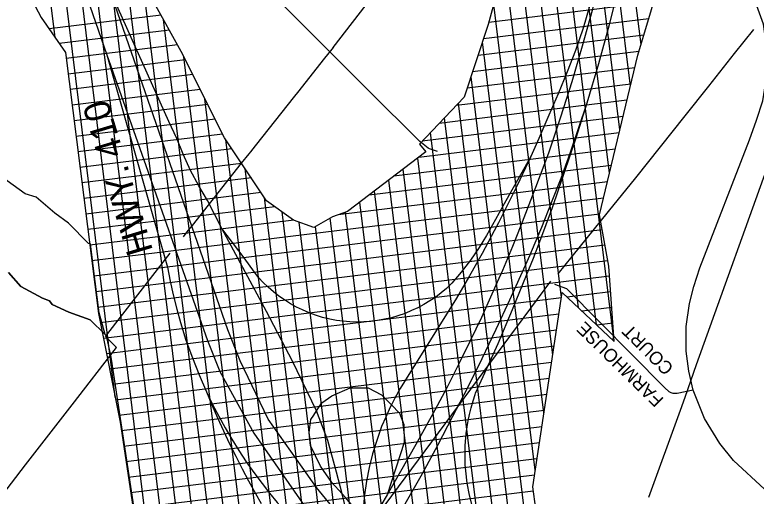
# Model space of a CAD drawing. Extents: x 586326 to 623965, y 4819854 to 4857850.
# Drawn here: x 604127 to 605544, y 4836031 to 4836952 of the extents above; entities that cross this region are included whole.
import ezdxf

# ---------------------------------------------------------------- set-up
doc = ezdxf.new("R2010")
doc.units = 0
for name, color, linetype in [('407 Parkway Belt', 7, 'Continuous'), ('Hydro ROW', 7, 'Continuous'), ('Lots_Concessions', 7, 'Continuous'), ('Major Rds and Hwys', 7, 'Continuous'), ('Major Rds Lbls', 7, 'Continuous'), ('Minor Rd Lbls', 7, 'Continuous'), ('Minor Rds', 7, 'Continuous'), ('Park Outlines', 7, 'Continuous')]:
    doc.layers.add(name, color=color, linetype=linetype)

msp = doc.modelspace()

# ---------------------------------------------------------------- linework, layer by layer
at = {"layer": '407 Parkway Belt'}
for p, q in [((604204.1, 4836909.1), (604128, 4837528.4)), ((604318.8, 4836220.9), (604164.8, 4837474.7)), ((604455.7, 4835352.2), (604201.8, 4837420.2)), ((605272.4, 4836331.6), (605139.9, 4837410.7)), ((604486.5, 4835347.6), (604239.1, 4837362.3)), ((605263.7, 4836649), (605176.6, 4837357.8)), ((605283.7, 4836732.3), (605211, 4837324.4)), ((604513.3, 4835375.1), (604276.4, 4837304.4)), ((605238.8, 4836359.3), (605121.7, 4837312.6)), ((605303.7, 4836815.5), (605245.3, 4837291.1)), ((604540.2, 4835402.7), (604313.7, 4837247.2)), ((605324.1, 4836895.4), (605279.6, 4837257.7)), ((605204.6, 4836391.6), (605103.6, 4837214.2)), ((604567, 4835430.2), (604352.5, 4837177.3)), ((605172, 4836411.3), (605084.3, 4837125.1)), ((605155.3, 4836301.1), (605063.5, 4837048.7)), ((605348.1, 4836976.2), (605033.2, 4836937.5)), ((605138.6, 4836190.9), (605042.6, 4836972.2)), ((604407, 4836951.3), (604193.1, 4836925.1)), ((604594.4, 4835453.1), (604411.5, 4836943.3)), ((605338.8, 4836944.8), (605023, 4836906.1)), ((604422.6, 4836923), (604212.2, 4836897.2)), ((605329.4, 4836913.5), (605012.7, 4836874.6)), ((604438.2, 4836894.7), (604225.4, 4836868.6)), ((605121.9, 4836080.8), (605021.2, 4836900.5)), ((605320.1, 4836882.1), (605002.3, 4836843.1)), ((604453.1, 4836866.3), (604229.1, 4836838.8)), ((604621.8, 4835476), (604450.5, 4836871.5)), ((605312.2, 4836850.9), (604991.9, 4836811.6)), ((604467.4, 4836837.8), (604232.9, 4836809)), ((605171.9, 4835427.2), (604999.2, 4836833.6)), ((605304.7, 4836819.7), (604971.3, 4836778.8)), ((604481.7, 4836809.4), (604236.6, 4836779.3)), ((604649.3, 4835498.2), (604490.5, 4836791.7)), ((604496, 4836780.9), (604240.4, 4836749.5)), ((605297.2, 4836788.6), (604938.5, 4836744.5)), ((605145.7, 4835394.2), (604975.2, 4836782.9)), ((604510.2, 4836752.4), (604244.2, 4836719.7)), ((605289.7, 4836757.4), (604905.7, 4836710.3)), ((605110.2, 4835437.3), (604948.4, 4836754.9)), ((604524.5, 4836723.9), (604247.9, 4836690)), ((605282.2, 4836726.3), (604899.3, 4836679.3)), ((605077.5, 4835457.7), (604921.6, 4836727)), ((604677.8, 4835512.4), (604530.3, 4836713.5)), ((604542.1, 4836695.9), (604251.7, 4836660.2)), ((605274.7, 4836695.2), (604851.9, 4836643.2)), ((605045.4, 4835472.3), (604897.4, 4836677.9)), ((604560.8, 4836667.9), (604255.5, 4836630.5)), ((605267.3, 4836664), (604804.5, 4836607.2)), ((604706.3, 4835526.6), (604567.4, 4836658.1)), ((605013.4, 4835486.9), (604869.8, 4836656.8)), ((604579.5, 4836640), (604259.2, 4836600.7)), ((604981.4, 4835501.5), (604842.1, 4836635.8)), ((605259.8, 4836632.9), (604745.5, 4836569.7)), ((604598.2, 4836612.1), (604263, 4836570.9)), ((604949.4, 4835516.1), (604814.5, 4836614.8)), ((605252.3, 4836601.7), (604274.3, 4836481.6)), ((604734.8, 4835540.8), (604604.4, 4836602.8)), ((604917.4, 4835530.7), (604786.8, 4836593.8)), ((604624.4, 4836585.1), (604266.7, 4836541.2)), ((605244.8, 4836570.6), (604278, 4836451.9)), ((604763.9, 4835549.7), (604638, 4836575.3)), ((604886.3, 4835537.2), (604759, 4836574.3)), ((604660.5, 4836559.3), (604270.5, 4836511.4)), ((604793.7, 4835553), (604670.6, 4836555.7)), ((604855.4, 4835543.4), (604730.1, 4836563.5)), ((605249.8, 4836541), (604281.8, 4836422.1)), ((604824.4, 4835549.6), (604701.9, 4836547.3)), ((605255.1, 4836511.4), (604285.6, 4836392.3)), ((605260.5, 4836481.8), (604290.6, 4836362.7)), ((605263.8, 4836452), (604296.5, 4836333.2)), ((605265.9, 4836422), (605183.1, 4836411.9)), ((605171.8, 4836410.5), (604302.3, 4836303.7)), ((605167.2, 4836379.7), (604308.2, 4836274.2)), ((605268.1, 4836392.1), (605211.4, 4836385.1)), ((605270.2, 4836362.1), (605239.8, 4836358.4)), ((605162.5, 4836348.9), (604314.1, 4836244.7)), ((605272.4, 4836332.2), (605268.1, 4836331.6)), ((605157.8, 4836318.1), (604319.9, 4836215.2)), ((605153.2, 4836287.3), (604325.8, 4836185.7)), ((605148.5, 4836256.5), (604330.9, 4836156.1)), ((605143.8, 4836225.7), (604335.3, 4836126.4)), ((605139.2, 4836194.9), (604339.7, 4836096.7)), ((605134.5, 4836164.1), (604344.2, 4836067.1)), ((605129.8, 4836133.3), (604348.6, 4836037.4)), ((605125.2, 4836102.5), (604353.1, 4836007.7)), ((605120.5, 4836071.7), (604357.5, 4835978)), ((605118.2, 4836041.2), (604361.6, 4835948.3))]:
    msp.add_line(p, q, dxfattribs=at)
for points in [[(605093.2, 4837157.8), (605032.2, 4836933.9), (604986.3, 4836794.5), (604900.6, 4836705), (604913.1, 4836689.8), (604763, 4836575.6), (604734.6, 4836566), (604698.9, 4836545.6), (604659.6, 4836559.6), (604608.6, 4836596.5), (604528.2, 4836716.7), (604445.2, 4836882.1), (604393.9, 4836975.1)], [(604479.1, 4835340), (604567.4, 4835430.6), (604647, 4835497), (604749.5, 4835548.1), (604802.2, 4835554), (604916, 4835531.3), (605105.3, 4835445), (605141.1, 4835388.4), (605295.6, 4835582.7), (605250.4, 4835615.3), (605194.3, 4835742.5), (605136.4, 4835908.7), (605117.1, 4836049.3), (605173.4, 4836421), (605272.7, 4836327.3), (605262.4, 4836471.2), (605244.6, 4836569.8), (605317.9, 4836874.7), (605398.1, 4837144.1)], [(604138.8, 4837021.3), (604177.9, 4836947.3), (604223.9, 4836880.1), (604287, 4836380.6), (604328.4, 4836172.8), (604358.9, 4835968.6), (604370.4, 4835883.8), (604394.4, 4835744.2), (604347.9, 4835517.8), (604261.1, 4835411.7), (604397.1, 4835277.4)]]:
    msp.add_lwpolyline(points, dxfattribs=at)
at = {"layer": 'Hydro ROW'}
for p, q in [((605655.2, 4836913.3), (605429.8, 4836282.3)), ((605429.8, 4836282.3), (605407.6, 4836220)), ((605407.6, 4836220), (605398.6, 4836195)), ((605398.6, 4836195), (605338.5, 4836028.6))]:
    msp.add_line(p, q, dxfattribs=at)
at = {"layer": 'Lots_Concessions'}
for p, q in [((604735.8, 4836889.8), (605057.3, 4837308.6)), ((605502.7, 4836877.9), (605539.9, 4836924.2)), ((604717.3, 4836865.8), (604736.1, 4836889.6)), ((605453.4, 4836815.7), (605502.7, 4836877.9)), ((604691.7, 4836833.6), (604717.3, 4836865.8)), ((604667.9, 4836803.5), (604691.7, 4836833.6)), ((605408.5, 4836759), (605453.4, 4836815.7)), ((604587.5, 4836701.8), (604662.3, 4836796.4)), ((604662.3, 4836796.4), (604667.9, 4836803.5)), ((605314, 4836640), (605408.5, 4836759)), ((604578.2, 4836690.1), (604587.5, 4836701.8)), ((604578.2, 4836690.1), (604587.5, 4836701.8)), ((604560.7, 4836668.1), (604575.1, 4836686.1)), ((604575.1, 4836686.1), (604578.2, 4836690.1)), ((604575.1, 4836686.1), (604578.2, 4836690.1)), ((604466.7, 4836549.4), (604560.7, 4836668.1)), ((605261.9, 4836575.6), (605314, 4836640)), ((605192.4, 4836489.5), (605261.9, 4836575.6)), ((604449.4, 4836527.7), (604456.7, 4836536.9)), ((604456.7, 4836536.9), (604462.4, 4836544)), ((604462.4, 4836544), (604466.7, 4836549.4)), ((604300.5, 4836336.6), (604424.5, 4836496.2)), ((605166, 4836456.9), (605192.4, 4836489.5)), ((604744, 4835892.2), (605151.8, 4836442.8)), ((604321.7, 4836315.7), (604300.5, 4836336.6)), ((604237.2, 4836205.8), (604321.7, 4836315.7)), ((604147.8, 4836091.2), (604237.2, 4836205.8)), ((604057.3, 4835974.1), (604147.8, 4836091.2))]:
    msp.add_line(p, q, dxfattribs=at)
at = {"layer": 'Major Rds and Hwys'}
for points in [[(604152, 4837283.3), (604205.5, 4837157.3), (604303.2, 4836875.6)], [(605221, 4836783.9), (605243.3, 4836858.8), (605263.9, 4836933.8), (605283, 4837009.4), (605300.9, 4837086), (605318.5, 4837169.5), (605328.2, 4837216.1)], [(605424, 4836234.3), (605415.5, 4836270.7), (605410.3, 4836308.6), (605410.4, 4836355.8), (605417, 4836400), (605424.9, 4836432.6), (605436.2, 4836468.4), (605531.3, 4836713.3), (605544.5, 4836750.7), (605556.7, 4836787.8), (605563.5, 4836828.4), (605565.5, 4836883.4), (605557.9, 4836934.5), (605543.1, 4836976.5), (605518.9, 4837018.2), (605490.6, 4837058.9), (605337.5, 4837207.4), (605328.2, 4837216.1)], [(605263.5, 4837099), (605247.5, 4837028.9), (605230.5, 4836960.2), (605211.5, 4836892), (605191.8, 4836823.7), (605170.2, 4836756.3), (605147.1, 4836687.7), (605122.6, 4836621.5), (605097.1, 4836555.5), (605083.6, 4836522), (605078.4, 4836508.9), (605059.3, 4836463.2), (605049.2, 4836440.6), (605039.1, 4836417.9), (605018.9, 4836373.3), (604997.6, 4836328.3), (604976, 4836284.3), (604953.3, 4836239.8), (604930.2, 4836195.7), (604896, 4836134.9), (604861.7, 4836073.9), (604838.9, 4836034)], [(605263.5, 4837099), (605213.7, 4836926.4), (605198.8, 4836883.8), (605182.7, 4836843), (605166, 4836801.2), (605147.9, 4836760.2), (605128.7, 4836715.4), (605113.5, 4836681)], [(604764.2, 4835977.8), (604747.2, 4835995), (604703.7, 4836047.7), (604676.4, 4836086.7), (604611.7, 4836178.9), (604558.1, 4836290.1), (604534.1, 4836349.5), (604308, 4837002)], [(604522.8, 4836543.4), (604495.5, 4836596.8), (604479, 4836625.3), (604463.1, 4836654.4), (604449.2, 4836685.4), (604436.7, 4836715.7), (604421.5, 4836748.2), (604308, 4837002)], [(604303.2, 4836875.6), (604495.8, 4836329.4), (604518.8, 4836270), (604584, 4836152.1), (604681.7, 4836011.3), (604768.1, 4835913.2)], [(604303.2, 4836875.6), (604419.4, 4836469.4), (604424.4, 4836442.4), (604430.1, 4836416.4), (604436.8, 4836389.3), (604443.9, 4836363.4), (604454.4, 4836329.8), (604466.6, 4836295.8), (604479.3, 4836263.4), (604493.8, 4836230.8)], [(604836.1, 4835950.6), (604845.7, 4835967.3), (604876.1, 4836020.9), (604906.3, 4836074.9), (604936, 4836129.2), (604964.6, 4836184.4), (604992.8, 4836239.3), (605020.3, 4836294.8), (605047, 4836350.9), (605073.2, 4836407.2), (605094.6, 4836453.2), (605112, 4836493.3), (605114.7, 4836499.3), (605134.5, 4836545.7), (605153, 4836593), (605171.3, 4836639.9), (605188.6, 4836687.3), (605221, 4836783.9)], [(605002.2, 4836010.9), (604996.3, 4836033.4), (604992, 4836056.4), (604989.4, 4836079.8), (604988.3, 4836091.4), (604988.2, 4836104.2), (604988.3, 4836127.9), (604990.1, 4836151.4), (604992.1, 4836163.7), (604993.7, 4836175.5), (604996.4, 4836187.8), (604999.3, 4836200.4), (605003.3, 4836213.7), (605007, 4836225.8), (605007.8, 4836228.5), (605022.5, 4836260.3), (605050.9, 4836323.4), (605078.7, 4836388.2), (605105.2, 4836453.8), (605118.3, 4836486.8), (605130.6, 4836518.8), (605154.7, 4836583.8), (605200.3, 4836716.8), (605221, 4836783.9)], [(605113.5, 4836681), (605060.3, 4836586.4), (605046, 4836560.8), (605028.8, 4836529.7), (605014.6, 4836506.8), (604998.3, 4836482.7), (604980.6, 4836460), (604962.8, 4836438.9), (604952.5, 4836428.8), (604942.1, 4836420.4), (604931.8, 4836412.2), (604920.5, 4836405), (604909.2, 4836397.9), (604897.5, 4836391.8), (604885.6, 4836386.2), (604873.1, 4836380.8), (604859.5, 4836376.5), (604847.1, 4836372.7), (604834, 4836369.8), (604820.7, 4836367.4), (604807.6, 4836365.2), (604794.5, 4836364.7), (604781.5, 4836364.3), (604767.4, 4836365), (604754.8, 4836365.8), (604741.9, 4836367.3), (604729.3, 4836369.7), (604715.6, 4836373.3), (604702.2, 4836377.4), (604689.9, 4836382), (604677.1, 4836387.5), (604665.5, 4836392.9), (604654.1, 4836399.5), (604642.7, 4836406.7), (604632, 4836414.2), (604621.8, 4836422.3), (604611.2, 4836431.4), (604602.2, 4836440.2), (604593.2, 4836449.8), (604585.1, 4836459.7), (604565.4, 4836487.4), (604522.8, 4836543.4)], [(605113.5, 4836681), (605108.7, 4836670.2), (605087.4, 4836625.9), (605066, 4836582.3), (605051.8, 4836554.4), (605043.6, 4836539), (605020.3, 4836495.4), (604996.5, 4836452.8), (604971.7, 4836410.4), (604871.9, 4836250.9), (604863.8, 4836237.3), (604853.8, 4836218.8), (604847.1, 4836206.2)], [(604703.9, 4836194.3), (604658.3, 4836289.7), (604608, 4836384.6), (604522.8, 4836543.4)], [(604703.9, 4836194.3), (604714.3, 4836209.6), (604733.4, 4836223), (604767.9, 4836238.4), (604802.4, 4836238.4), (604828.3, 4836224.9), (604847.1, 4836206.2)], [(604493.8, 4836230.8), (604505.4, 4836206.7), (604517.1, 4836184.2), (604529.1, 4836162.3), (604541.9, 4836140.5), (604555.5, 4836118.9), (604569.6, 4836097.2), (604584.2, 4836076.8), (604599.8, 4836055.5), (604614.2, 4836037.3), (604628.8, 4836019.4), (604644, 4836002.3), (604659.3, 4835985.4), (604681.2, 4835962.3), (604754.3, 4835890.2)], [(604493.8, 4836230.8), (604504.1, 4836205.8), (604514.8, 4836181.3), (604525.8, 4836156.4), (604537.6, 4836131.7), (604549.4, 4836107.8), (604561.7, 4836083.8), (604574.1, 4836060.7), (604587.1, 4836036.7), (604597.8, 4836017.1)], [(605560.2, 4836044.8), (605501.1, 4836099.6), (605474.6, 4836131.9), (605445.5, 4836179.6), (605424, 4836234.3)], [(604847.1, 4836206.2), (604844.6, 4836201.5), (604836.1, 4836182.4), (604828.4, 4836164.4), (604819, 4836137.8), (604811.2, 4836112.4), (604804.7, 4836086.2), (604799.6, 4836060.2), (604795.5, 4836033.9), (604793.1, 4836007.2), (604792.4, 4835992.7)], [(604847.1, 4836206.2), (604862.8, 4836190.4), (604870.5, 4836168.4), (604871.4, 4836133.9), (604838.9, 4836034)], [(604752.6, 4836035.9), (604733.4, 4836057.2), (604711.4, 4836088.9), (604692.2, 4836128.2), (604689.6, 4836152.3), (604693.2, 4836178), (604698.6, 4836186.1), (604703.9, 4836194.3)], [(604752.6, 4836035.9), (604742.3, 4836077), (604725.3, 4836137.8), (604703.9, 4836194.3)], [(604764.2, 4835977.8), (604758.6, 4836012.3), (604752.6, 4836035.9)], [(604792.4, 4835992.7), (604780.5, 4836004.1), (604759.3, 4836028.5), (604752.6, 4836035.9)], [(604838.9, 4836034), (604827, 4836013.2), (604806.8, 4835978.8)]]:
    msp.add_lwpolyline(points, dxfattribs=at)
at = {"layer": 'Minor Rds'}
for points in [[(604935.4, 4836690.8), (604919.9, 4836695.5), (604917, 4836697.2), (604901.4, 4836710.1), (604803.3, 4836807.4), (604414.2, 4837198.2), (604403.2, 4837211.9), (604394.6, 4837226), (604388.2, 4837239.4), (604383.2, 4837254.3), (604379.8, 4837269.1)], [(605424, 4836234.3), (605393.1, 4836228), (605385.7, 4836227.9), (605381.7, 4836228.7), (605378.1, 4836230.7), (605369.2, 4836239.1), (605182.5, 4836427.9), (605159.3, 4836436.1)]]:
    msp.add_lwpolyline(points, dxfattribs=at)
at = {"layer": 'Park Outlines'}
for points in [[(604115.4, 4836459.2), (604138.5, 4836432.4), (604179.9, 4836410.3), (604193.3, 4836404.8), (604198.4, 4836398.3), (604230.3, 4836383.6), (604271.5, 4836368.6), (604299.8, 4836340.7), (604288.7, 4836382.3), (604277.2, 4836471.9), (604276.4, 4836478), (604273.8, 4836498.9), (604271.8, 4836514.3), (604268.3, 4836514.5), (604230, 4836553.4), (604204, 4836573), (604168, 4836603.1), (604147.1, 4836609.8), (604101.2, 4836643.1)], [(604122.9, 4835565), (604128, 4835571.5), (604152, 4835547.8), (604146.9, 4835541.2), (604268.7, 4835420.3), (604275.1, 4835428.1), (604350.6, 4835519.7), (604373, 4835631.3), (604396.8, 4835746), (604376.2, 4835859.9), (604372.7, 4835885.5), (604361.1, 4835970.3), (604312.3, 4836293.7), (604310.7, 4836300.5), (604302.2, 4836338.3), (604299.8, 4836340.7), (604271.5, 4836368.6), (604230.3, 4836383.6), (604198.4, 4836398.3), (604193.3, 4836404.8), (604179.9, 4836410.3), (604138.5, 4836432.4), (604115.4, 4836459.2)]]:
    msp.add_lwpolyline(points, dxfattribs=at)

# ---------------------------------------------------------------- texts
at = {"layer": 'Major Rds Lbls'}
msp.add_text('HWY. 410', height=49.99, rotation=106.7048, dxfattribs=at).set_placement((604391.6, 4836501.2))
at = {"layer": 'Minor Rd Lbls'}
for s, rotation, p in [('FARMHOUSE', 135.5731, (605369, 4836217.5)), ('COURT', 135.0687, (605388, 4836278.1))]:
    msp.add_text(s, height=25, rotation=rotation, dxfattribs=at).set_placement(p)

doc.saveas('drawing.dxf')
